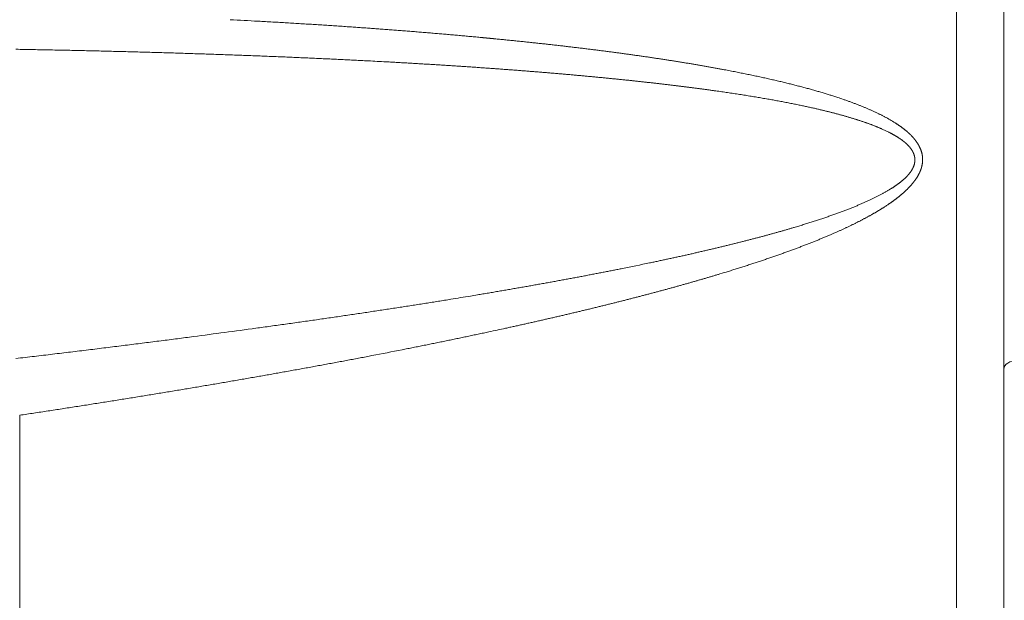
# Model space of a CAD drawing. Header units: millimetres. Extents: x 5437 to 18441, y -4466 to 3128.
# Tile 409 of 497: x 13735 to 13771, y 762 to 783. Entities that reach past the tile are written whole.
import ezdxf

# ---------------------------------------------------------------- set-up
doc = ezdxf.new("R2010")
doc.units = ezdxf.units.MM
doc.layers.add('1', color=7, linetype='Continuous', true_color=0xffffff)
doc.dimstyles.get("Standard").update_dxf_attribs({"dimtxt": 0.18, "dimasz": 0.18, "dimexe": 0.18, "dimexo": 0.0625, "dimgap": 0.09, "dimtad": 0, "dimtih": 1, "dimtoh": 1, "dimdec": 4, "dimzin": 0, "dimdsep": 46, "dimtxsty": 'Standard', "dimcen": 0.09, "dimadec": 0, "dimazin": 0, "dimtfac": 1, "dimtdec": 4, "dimtofl": 0, "dimtmove": 0, "dimatfit": 3, "dimfxl": 1, "dimtolj": 1, "dimtzin": 0, "dimarcsym": 0})

# ---------------------------------------------------------------- blocks, each defined once
blk = doc.blocks.new('*D2')
at = {"color": 0, "lineweight": -2, "transparency": 16777216}
for p, q in [((13342.585, 254.075), (13342.585, 1268.862)), ((13822.085, 1032.127), (13822.085, 1268.862))]:
    blk.add_line(p, q, dxfattribs=at)
at = {"color": 0, "lineweight": 0, "transparency": 16777216}
for p, q in [((13422.585, 1268.682), (13482.245, 1268.682)), ((13742.085, 1268.682), (13682.425, 1268.682))]:
    blk.add_line(p, q, dxfattribs=at)
at = {"color": 0, "lineweight": 20, "transparency": 16777216}
for points in [[(13422.585, 1282.015), (13422.585, 1255.349), (13342.585, 1268.682)], [(13742.085, 1282.015), (13742.085, 1255.349), (13822.085, 1268.682)]]:
    blk.add_solid(points, dxfattribs=at)
at = {"layer": 'Defpoints', "color": 0, "lineweight": 20, "transparency": 16777216}
for p in [(13822.085, 1268.682), (13822.085, 1032.064), (13342.585, 254.013)]:
    blk.add_point(p, dxfattribs=at)
at = {"color": 0, "lineweight": 20, "transparency": 16777216, "insert": (13582.335, 1268.682), "char_height": 80, "attachment_point": 5}
blk.add_mtext('\\A1;480', dxfattribs=at)
blk = doc.blocks.new('*D3')
at = {"color": 0, "lineweight": -2, "transparency": 16777216}
for p, q in [((13674.147, 1169.564), (14135.36, 1169.564)), ((13833.147, -580.436), (14135.36, -580.436))]:
    blk.add_line(p, q, dxfattribs=at)
at = {"color": 0, "lineweight": 0, "transparency": 16777216}
for p, q in [((14135.18, 1089.564), (14135.18, 421.321)), ((14135.18, -500.436), (14135.18, 167.808))]:
    blk.add_line(p, q, dxfattribs=at)
at = {"color": 0, "lineweight": 20, "transparency": 16777216}
for points in [[(14121.847, 1089.564), (14148.514, 1089.564), (14135.18, 1169.564)], [(14121.847, -500.436), (14148.514, -500.436), (14135.18, -580.436)]]:
    blk.add_solid(points, dxfattribs=at)
at = {"layer": 'Defpoints', "color": 0, "lineweight": 20, "transparency": 16777216}
for p in [(13674.085, 1169.564), (13833.085, -580.436), (14135.18, -580.436)]:
    blk.add_point(p, dxfattribs=at)
at = {"color": 0, "lineweight": 20, "transparency": 16777216, "insert": (14135.18, 294.564), "char_height": 80, "attachment_point": 5, "rotation": 270}
blk.add_mtext('\\A1;1750', dxfattribs=at)

msp = doc.modelspace()

# ---------------------------------------------------------------- linework, layer by layer
at = {"layer": '1', "color": 0, "lineweight": 20}
for p, q in [((13770.58476, 791.20049), (13770.58476, 756.13042)), ((13768.84581, 754.4061), (13768.84581, 790.06261)), ((13734.58476, 748.89109), (13734.58476, 768.95431))]:
    msp.add_line(p, q, dxfattribs=at)
msp.add_ellipse((13771.08476, 770.63695), major_axis=(-0.5, 0), ratio=0.64714684, start_param=4.72635161, end_param=6.28318531, dxfattribs=at)
for points, degree in [([(13742.28088, 783.41869), (13742.62823, 783.40076), (13742.94881, 783.38367), (13743.31304, 783.36352)], 3), ([(13751.47767, 782.76693), (13751.61067, 782.75439), (13751.72786, 782.74327), (13751.85426, 782.73106), (13751.99931, 782.71691)], 4), ([(13747.90057, 781.88288), (13747.68678, 781.89435), (13747.47299, 781.90564), (13747.2592, 781.91678)], 3), ([(13760.35406, 781.59049), (13760.42765, 781.57648), (13760.50124, 781.56249), (13760.57483, 781.5485)], 3), ([(13764.50524, 780.57408), (13764.57441, 780.55071), (13764.64358, 780.52735), (13764.71276, 780.50401)], 3), ([(13766.41878, 779.75992), (13766.48, 779.72286), (13766.54122, 779.68584), (13766.60244, 779.64884)], 3), ([(13767.04139, 779.32699), (13767.13312, 779.24763), (13767.21112, 779.17781), (13767.28297, 779.09368), (13767.35641, 778.9965)], 4), ([(13764.58184, 775.70486), (13764.48683, 775.66278), (13764.39181, 775.6207), (13764.2968, 775.57862)], 3), ([(13756.63005, 774.32116), (13756.96076, 774.3888), (13757.29146, 774.4565), (13757.62217, 774.52422)], 3), ([(13760.50214, 774.2146), (13760.40149, 774.18388), (13760.30084, 774.15316), (13760.20018, 774.12244)], 3), ([(13750.35233, 773.19595), (13750.5932, 773.23536), (13750.83407, 773.27482), (13751.07495, 773.31434)], 3), ([(13751.07495, 773.31434), (13751.15875, 773.32826), (13751.24255, 773.3422), (13751.32635, 773.35614)], 3), ([(13740.79934, 771.81187), (13741.56061, 771.91289), (13742.32188, 772.01461), (13743.08315, 772.11698)], 3), ([(13752.35844, 772.13511), (13752.15359, 772.09076), (13751.94875, 772.04638), (13751.7439, 772.00199)], 3), ([(13748.57312, 771.34939), (13748.20586, 771.27788), (13747.8386, 771.20633), (13747.47134, 771.13473)], 3)]:
    msp.add_open_spline(points, degree=degree, dxfattribs=at)
for points, knots in [([(13743.31304, 783.36352), (13743.40096, 783.35863), (13743.57628, 783.34888), (13743.83846, 783.33399), (13744.09908, 783.31895), (13744.35814, 783.30375), (13744.61564, 783.28838), (13744.87158, 783.27286), (13745.12596, 783.25717), (13745.37878, 783.24132), (13745.63004, 783.2253), (13745.87974, 783.20913), (13746.12788, 783.19278), (13746.37446, 783.1763), (13746.53831, 783.16512), (13746.61998, 783.15954)], [0, 0, 0, 0, 0.07968498, 0.15890928, 0.23767298, 0.3159762, 0.39381903, 0.47120156, 0.54812391, 0.62458617, 0.70058845, 0.77613087, 0.85121352, 0.92583653, 1, 1, 1, 1]), ([(13746.61998, 783.15954), (13746.69034, 783.1547), (13746.83069, 783.14504), (13747.04061, 783.13033), (13747.24936, 783.11551), (13747.45693, 783.10059), (13747.59491, 783.09049), (13747.66371, 783.08545)], [0, 0, 0, 0, 0.20218257, 0.40327361, 0.60327335, 0.80218207, 1, 1, 1, 1]), ([(13747.66371, 783.08545), (13747.73683, 783.08006), (13747.88279, 783.06929), (13748.10125, 783.05286), (13748.31885, 783.03629), (13748.53556, 783.01953), (13748.7514, 783.00261), (13748.96636, 782.98551), (13749.18045, 782.96825), (13749.39365, 782.95081), (13749.60598, 782.9332), (13749.81742, 782.91541), (13750.02799, 782.89746), (13750.23769, 782.87934), (13750.4465, 782.86104), (13750.65444, 782.84257), (13750.8615, 782.82394), (13751.06768, 782.80513), (13751.27298, 782.78616), (13751.40954, 782.77333), (13751.47767, 782.76693)], [0, 0, 0, 0, 0.05741822, 0.11461683, 0.1715959, 0.22835553, 0.28489581, 0.34121681, 0.39731865, 0.45320139, 0.50886514, 0.56430999, 0.61953604, 0.67454338, 0.7293321, 0.78390231, 0.83825411, 0.89238758, 0.94630285, 1, 1, 1, 1]), ([(13751.99931, 782.71691), (13752.06089, 782.71088), (13752.18372, 782.69886), (13752.36741, 782.6806), (13752.55006, 782.66224), (13752.73167, 782.64376), (13752.91224, 782.62515), (13753.09176, 782.60643), (13753.27025, 782.58758), (13753.44769, 782.56862), (13753.62409, 782.54954), (13753.79944, 782.53033), (13753.97376, 782.51101), (13754.14703, 782.49156), (13754.31926, 782.472), (13754.49044, 782.45232), (13754.66059, 782.43251), (13754.82969, 782.41259), (13754.99775, 782.39254), (13755.16477, 782.37238), (13755.33074, 782.35209), (13755.49568, 782.33169), (13755.65957, 782.31116), (13755.82242, 782.29052), (13755.98422, 782.26975), (13756.14499, 782.24887), (13756.30471, 782.22786), (13756.46339, 782.20673), (13756.62103, 782.18548), (13756.77762, 782.16412), (13756.93317, 782.14263), (13757.08769, 782.12102), (13757.24115, 782.09929), (13757.39358, 782.07744), (13757.54496, 782.05547), (13757.6953, 782.03337), (13757.8446, 782.01116), (13757.99286, 781.98883), (13758.14008, 781.96637), (13758.28625, 781.94379), (13758.43138, 781.9211), (13758.57547, 781.89828), (13758.71851, 781.87534), (13758.86051, 781.85228), (13759.00148, 781.8291), (13759.14139, 781.80579), (13759.28027, 781.78237), (13759.41811, 781.75882), (13759.5549, 781.73516), (13759.69065, 781.71137), (13759.82535, 781.68746), (13759.95902, 781.66343), (13760.09164, 781.63927), (13760.22323, 781.61501), (13760.31056, 781.59865), (13760.35406, 781.59049)], [0, 0, 0, 0, 0.02192758, 0.04373659, 0.06542707, 0.08699906, 0.10845261, 0.12978776, 0.15100455, 0.17210303, 0.19308324, 0.21394523, 0.23468905, 0.25531475, 0.27582237, 0.29621197, 0.31648359, 0.33663729, 0.35667313, 0.37659114, 0.3963914, 0.41607395, 0.43563886, 0.45508617, 0.47441595, 0.49362825, 0.51272315, 0.5317007, 0.55056096, 0.56930399, 0.58792988, 0.60643867, 0.62483044, 0.64310526, 0.66126321, 0.67930434, 0.69722874, 0.71503648, 0.73272763, 0.75030229, 0.76776051, 0.7851024, 0.80232803, 0.81943748, 0.83643084, 0.8533082, 0.87006965, 0.88671529, 0.9032452, 0.91965948, 0.93595824, 0.95214156, 0.96820956, 0.98416234, 1, 1, 1, 1]), ([(13747.2592, 781.91678), (13747.18019, 781.92084), (13747.02155, 781.92899), (13746.78266, 781.941), (13746.54192, 781.95292), (13746.29933, 781.96471), (13746.05489, 781.9764), (13745.80861, 781.98796), (13745.56048, 781.9994), (13745.3105, 782.01073), (13745.05867, 782.02193), (13744.80499, 782.03301), (13744.54947, 782.04396), (13744.2921, 782.05478), (13744.03289, 782.06548), (13743.77182, 782.07605), (13743.50891, 782.08649), (13743.24415, 782.09679), (13742.97754, 782.10696), (13742.70909, 782.117), (13742.43878, 782.1269), (13742.16663, 782.13666), (13741.89263, 782.14628), (13741.61679, 782.15576), (13741.3391, 782.1651), (13741.05955, 782.17429), (13740.77817, 782.18334), (13740.49493, 782.19224), (13740.20985, 782.201), (13739.92292, 782.2096), (13739.63414, 782.21805), (13739.34351, 782.22635), (13739.05104, 782.23449), (13738.75672, 782.24248), (13738.46055, 782.25031), (13738.16253, 782.25799), (13737.86266, 782.2655), (13737.56095, 782.27285), (13737.25739, 782.28004), (13736.95199, 782.28706), (13736.64473, 782.29392), (13736.33563, 782.30061), (13736.02468, 782.30713), (13735.71188, 782.31348), (13735.39724, 782.31966), (13735.08074, 782.32566), (13734.7624, 782.3315), (13734.54955, 782.33523), (13734.44282, 782.3371)], [0, 0, 0, 0, 0.0185336, 0.03720958, 0.05602796, 0.07498873, 0.09409191, 0.11333751, 0.13272552, 0.15225595, 0.17192882, 0.19174413, 0.21170188, 0.23180208, 0.25204474, 0.27242986, 0.29295745, 0.3136275, 0.33444004, 0.35539506, 0.37649256, 0.39773256, 0.41911505, 0.44064005, 0.46230755, 0.48411756, 0.50607008, 0.52816512, 0.55040268, 0.57278277, 0.59530539, 0.61797054, 0.64077822, 0.66372845, 0.68682122, 0.71005654, 0.7334344, 0.75695482, 0.78061779, 0.80442332, 0.82837142, 0.85246207, 0.8766953, 0.90107109, 0.92558945, 0.95025039, 0.97505391, 1, 1, 1, 1]), ([(13759.98991, 780.82285), (13759.94961, 780.82848), (13759.86865, 780.83978), (13759.74664, 780.85655), (13759.62355, 780.87327), (13759.49936, 780.88992), (13759.37409, 780.90651), (13759.24773, 780.92304), (13759.12027, 780.93951), (13758.99174, 780.95591), (13758.86211, 780.97225), (13758.73139, 780.98852), (13758.59959, 781.00473), (13758.4667, 781.02088), (13758.33271, 781.03695), (13758.19764, 781.05296), (13758.06149, 781.06891), (13757.92424, 781.08478), (13757.78591, 781.10059), (13757.64648, 781.11632), (13757.50597, 781.13199), (13757.36437, 781.14759), (13757.22168, 781.16312), (13757.07791, 781.17858), (13756.93304, 781.19396), (13756.78709, 781.20928), (13756.64005, 781.22452), (13756.49191, 781.23968), (13756.3427, 781.25478), (13756.19239, 781.2698), (13756.04099, 781.28475), (13755.88851, 781.29962), (13755.73494, 781.31441), (13755.58028, 781.32913), (13755.42453, 781.34378), (13755.26769, 781.35834), (13755.10976, 781.37283), (13754.95075, 781.38724), (13754.79064, 781.40158), (13754.62945, 781.41583), (13754.46717, 781.43), (13754.30381, 781.4441), (13754.13935, 781.45811), (13753.9738, 781.47204), (13753.80717, 781.48589), (13753.63945, 781.49966), (13753.47064, 781.51334), (13753.30074, 781.52694), (13753.12975, 781.54046), (13752.95768, 781.5539), (13752.78451, 781.56724), (13752.61026, 781.58051), (13752.43492, 781.59369), (13752.25849, 781.60678), (13752.08097, 781.61978), (13751.90237, 781.6327), (13751.72267, 781.64553), (13751.54189, 781.65827), (13751.36002, 781.67093), (13751.17706, 781.68349), (13750.99301, 781.69596), (13750.80787, 781.70835), (13750.62165, 781.72064), (13750.43434, 781.73284), (13750.24593, 781.74495), (13750.05644, 781.75697), (13749.86587, 781.76889), (13749.6742, 781.78073), (13749.48144, 781.79246), (13749.2876, 781.80411), (13749.09267, 781.81566), (13748.89665, 781.82711), (13748.69954, 781.83847), (13748.50134, 781.84973), (13748.30205, 781.86089), (13748.10168, 781.87197), (13747.96773, 781.87924), (13747.90057, 781.88288)], [0, 0, 0, 0, 0.01010476, 0.02029629, 0.03057463, 0.0409398, 0.05139183, 0.06193075, 0.07255658, 0.08326935, 0.09406908, 0.1049558, 0.11592953, 0.12699029, 0.13813811, 0.14937301, 0.16069501, 0.17210413, 0.1836004, 0.19518382, 0.20685442, 0.21861223, 0.23045725, 0.24238951, 0.25440903, 0.26651582, 0.27870989, 0.29099128, 0.30335998, 0.31581603, 0.32835943, 0.3409902, 0.35370835, 0.3665139, 0.37940687, 0.39238726, 0.4054551, 0.41861039, 0.43185315, 0.44518339, 0.45860112, 0.47210636, 0.48569912, 0.49937941, 0.51314725, 0.52700263, 0.54094558, 0.55497611, 0.56909422, 0.58329994, 0.59759326, 0.61197419, 0.62644276, 0.64099897, 0.65564282, 0.67037433, 0.6851935, 0.70010036, 0.71509489, 0.73017712, 0.74534706, 0.7606047, 0.77595006, 0.79138316, 0.80690398, 0.82251255, 0.83820887, 0.85399295, 0.86986479, 0.88582441, 0.90187181, 0.918007, 0.93422998, 0.95054077, 0.96693936, 0.98342577, 1, 1, 1, 1]), ([(13760.57483, 781.5485), (13760.60875, 781.54195), (13760.67636, 781.52891), (13760.77738, 781.50916), (13760.87768, 781.48935), (13760.97726, 781.46948), (13761.07611, 781.44954), (13761.17423, 781.42953), (13761.27163, 781.40946), (13761.36831, 781.38932), (13761.46426, 781.36912), (13761.55948, 781.34884), (13761.65399, 781.3285), (13761.74776, 781.3081), (13761.84082, 781.28763), (13761.93314, 781.26709), (13762.02475, 781.24648), (13762.11563, 781.22581), (13762.20578, 781.20507), (13762.29521, 781.18426), (13762.38391, 781.16339), (13762.47189, 781.14244), (13762.55915, 781.12144), (13762.64568, 781.10036), (13762.73149, 781.07922), (13762.81657, 781.058), (13762.90093, 781.03673), (13762.98456, 781.01538), (13763.06747, 780.99397), (13763.14965, 780.97248), (13763.23111, 780.95094), (13763.31185, 780.92932), (13763.39186, 780.90763), (13763.47115, 780.88588), (13763.54971, 780.86406), (13763.62754, 780.84217), (13763.70465, 780.82022), (13763.78104, 780.79819), (13763.85671, 780.7761), (13763.93164, 780.75394), (13764.00586, 780.73171), (13764.07935, 780.70941), (13764.15211, 780.68705), (13764.22415, 780.66461), (13764.29547, 780.64211), (13764.36606, 780.61954), (13764.43593, 780.59691), (13764.4822, 780.58167), (13764.50524, 780.57408)], [0, 0, 0, 0, 0.02540423, 0.05064323, 0.07571714, 0.10062608, 0.12537018, 0.14994958, 0.1743644, 0.19861478, 0.22270087, 0.24662281, 0.27038075, 0.29397482, 0.3174052, 0.34067203, 0.36377547, 0.38671569, 0.40949285, 0.43210711, 0.45455867, 0.47684768, 0.49897434, 0.52093882, 0.54274132, 0.56438203, 0.58586115, 0.60717888, 0.62833543, 0.64933101, 0.67016583, 0.69084013, 0.71135412, 0.73170804, 0.75190212, 0.77193662, 0.79181178, 0.81152785, 0.8310851, 0.8504838, 0.86972422, 0.88880665, 0.90773137, 0.92649867, 0.94510888, 0.96356228, 0.98185921, 1, 1, 1, 1]), ([(13760.53444, 780.7443), (13760.49865, 780.7496), (13760.42682, 780.76023), (13760.31867, 780.776), (13760.20976, 780.79171), (13760.10011, 780.80736), (13760.02674, 780.81767), (13759.98994, 780.82285)], [0, 0, 0, 0, 0.19740273, 0.39610355, 0.59610301, 0.79740165, 1, 1, 1, 1]), ([(13763.09899, 780.29733), (13763.07001, 780.3033), (13763.01176, 780.31531), (13762.92386, 780.33311), (13762.83503, 780.35087), (13762.74527, 780.36858), (13762.65457, 780.38624), (13762.56294, 780.40384), (13762.47037, 780.4214), (13762.37687, 780.4389), (13762.28244, 780.45634), (13762.18707, 780.47374), (13762.09077, 780.49107), (13761.99353, 780.50836), (13761.89536, 780.52558), (13761.79626, 780.54276), (13761.69622, 780.55987), (13761.59525, 780.57694), (13761.49334, 780.59394), (13761.3905, 780.61089), (13761.28673, 780.62778), (13761.18202, 780.64461), (13761.07638, 780.66139), (13760.9698, 780.6781), (13760.86229, 780.69476), (13760.75385, 780.71136), (13760.64447, 780.72791), (13760.57122, 780.73882), (13760.53444, 780.7443)], [0, 0, 0, 0, 0.03421344, 0.06876497, 0.10365487, 0.13888337, 0.17445071, 0.21035713, 0.24660285, 0.28318809, 0.32011308, 0.35737801, 0.39498309, 0.43292852, 0.47121449, 0.50984119, 0.54880879, 0.58811748, 0.62776743, 0.66775881, 0.70809177, 0.74876649, 0.78978311, 0.83114179, 0.87284268, 0.91488591, 0.95727164, 1, 1, 1, 1]), ([(13764.71276, 780.50401), (13764.73241, 780.49721), (13764.77157, 780.48365), (13764.82992, 780.46314), (13764.88768, 780.44259), (13764.94483, 780.42199), (13765.00138, 780.40134), (13765.05733, 780.38065), (13765.11269, 780.35991), (13765.16744, 780.33913), (13765.22159, 780.31829), (13765.27514, 780.29742), (13765.32809, 780.27649), (13765.38044, 780.25552), (13765.43218, 780.2345), (13765.48333, 780.21343), (13765.53388, 780.19231), (13765.58383, 780.17115), (13765.63317, 780.14994), (13765.68192, 780.12869), (13765.73006, 780.10738), (13765.7776, 780.08603), (13765.82455, 780.06463), (13765.87089, 780.04319), (13765.91663, 780.02169), (13765.96177, 780.00015), (13766.00631, 779.97856), (13766.05026, 779.95693), (13766.09359, 779.93524), (13766.13633, 779.91351), (13766.17847, 779.89173), (13766.22001, 779.8699), (13766.26095, 779.84802), (13766.30128, 779.8261), (13766.34102, 779.80412), (13766.38017, 779.78212), (13766.40595, 779.76729), (13766.41878, 779.75992)], [0, 0, 0, 0, 0.03309903, 0.06592375, 0.09847474, 0.13075258, 0.16275789, 0.1944913, 0.22595344, 0.25714497, 0.28806657, 0.31871893, 0.34910276, 0.3792188, 0.40906779, 0.4386505, 0.46796773, 0.49702029, 0.52580902, 0.55433476, 0.58259842, 0.61060089, 0.63834311, 0.66582604, 0.69305067, 0.72001801, 0.74672911, 0.77318505, 0.79938692, 0.82533588, 0.85103309, 0.87647977, 0.90167716, 0.92662653, 0.95132922, 0.97578657, 1, 1, 1, 1]), ([(13763.68786, 780.16948), (13763.66412, 780.17487), (13763.61643, 780.18572), (13763.54451, 780.20181), (13763.47191, 780.21787), (13763.39864, 780.23387), (13763.32469, 780.24983), (13763.25007, 780.26574), (13763.17478, 780.2816), (13763.12432, 780.29208), (13763.09899, 780.29733)], [0, 0, 0, 0, 0.12135933, 0.24375706, 0.36719411, 0.49167139, 0.61718977, 0.74375011, 0.87135325, 1, 1, 1, 1]), ([(13766.10942, 779.42936), (13766.09775, 779.43445), (13766.07429, 779.44468), (13766.03877, 779.45987), (13766.00275, 779.47504), (13765.96623, 779.49019), (13765.92922, 779.5053), (13765.8917, 779.52039), (13765.85369, 779.53546), (13765.81518, 779.55049), (13765.77617, 779.5655), (13765.73667, 779.58048), (13765.69666, 779.59544), (13765.65616, 779.61036), (13765.61516, 779.62526), (13765.57366, 779.64013), (13765.53166, 779.65497), (13765.48916, 779.66978), (13765.44616, 779.68457), (13765.40267, 779.69932), (13765.35868, 779.71405), (13765.31419, 779.72875), (13765.2692, 779.74342), (13765.22371, 779.75806), (13765.17773, 779.77267), (13765.13124, 779.78726), (13765.08426, 779.80181), (13765.03678, 779.81633), (13764.9888, 779.83083), (13764.94032, 779.84529), (13764.89135, 779.85973), (13764.84187, 779.87413), (13764.7919, 779.88851), (13764.74143, 779.90285), (13764.69046, 779.91717), (13764.639, 779.93145), (13764.58703, 779.94571), (13764.53457, 779.95993), (13764.4816, 779.97412), (13764.42814, 779.98828), (13764.37418, 780.00241), (13764.31973, 780.01651), (13764.26477, 780.03058), (13764.20932, 780.04462), (13764.15336, 780.05862), (13764.09691, 780.0726), (13764.03996, 780.08654), (13763.98251, 780.10045), (13763.92457, 780.11433), (13763.86612, 780.12817), (13763.80718, 780.14198), (13763.74774, 780.15577), (13763.70793, 780.16488), (13763.68794, 780.16946)], [0, 0, 0, 0, 0.01529732, 0.03076084, 0.04639109, 0.06218857, 0.07815379, 0.09428721, 0.1105893, 0.12706052, 0.1437013, 0.16051206, 0.17749321, 0.19464515, 0.21196826, 0.22946293, 0.2471295, 0.26496834, 0.2829798, 0.30116419, 0.31952185, 0.3380531, 0.35675823, 0.37563754, 0.39469133, 0.41391988, 0.43332345, 0.45290232, 0.47265675, 0.49258698, 0.51269327, 0.53297585, 0.55343496, 0.57407083, 0.59488367, 0.6158737, 0.63704113, 0.65838617, 0.67990902, 0.70160987, 0.72348892, 0.74554635, 0.76778233, 0.79019706, 0.81279069, 0.8355634, 0.85851536, 0.88164673, 0.90495765, 0.92844829, 0.9521188, 0.97596932, 1, 1, 1, 1]), ([(13766.62353, 779.16939), (13766.61662, 779.17347), (13766.60255, 779.18177), (13766.5809, 779.19421), (13766.55838, 779.20693), (13766.53499, 779.21991), (13766.51072, 779.23316), (13766.48558, 779.24666), (13766.45956, 779.26043), (13766.43267, 779.27445), (13766.40491, 779.28873), (13766.36759, 779.30767), (13766.32136, 779.3307), (13766.2668, 779.3572), (13766.21339, 779.38244), (13766.16116, 779.40647), (13766.12654, 779.42179), (13766.10948, 779.42934)], [0, 0, 0, 0, 0.04216934, 0.08583599, 0.13100297, 0.17767302, 0.22584859, 0.27553192, 0.32672505, 0.37942984, 0.43364798, 0.48938102, 0.59728857, 0.70229213, 0.80440332, 0.90363472, 1, 1, 1, 1]), ([(13766.60244, 779.64884), (13766.6122, 779.64262), (13766.63164, 779.63024), (13766.66045, 779.61151), (13766.68885, 779.59275), (13766.71681, 779.57397), (13766.74435, 779.55516), (13766.77146, 779.53631), (13766.79814, 779.51744), (13766.82439, 779.49854), (13766.85021, 779.47961), (13766.87561, 779.46064), (13766.90057, 779.44165), (13766.92511, 779.42263), (13766.94922, 779.40358), (13766.9729, 779.3845), (13766.99614, 779.36539), (13767.01898, 779.34626), (13767.03394, 779.3334), (13767.04139, 779.32699)], [0, 0, 0, 0, 0.06313149, 0.1257054, 0.1877252, 0.24919445, 0.31011679, 0.37049598, 0.43033587, 0.48964041, 0.54841368, 0.60665984, 0.6643832, 0.72158816, 0.77827926, 0.83446114, 0.89013859, 0.94531653, 1, 1, 1, 1]), ([(13767.31998, 778.18513), (13767.32067, 778.18917), (13767.32206, 778.19723), (13767.32384, 778.20933), (13767.32539, 778.22142), (13767.3267, 778.23349), (13767.32776, 778.24556), (13767.32858, 778.25761), (13767.32915, 778.26965), (13767.32948, 778.28168), (13767.32957, 778.2937), (13767.32941, 778.3057), (13767.32901, 778.3177), (13767.32837, 778.32968), (13767.32748, 778.34165), (13767.32635, 778.3536), (13767.32498, 778.36555), (13767.32336, 778.37748), (13767.3215, 778.3894), (13767.31939, 778.40131), (13767.31704, 778.41321), (13767.31445, 778.42509), (13767.31161, 778.43697), (13767.30853, 778.44883), (13767.30521, 778.46067), (13767.30164, 778.47251), (13767.29783, 778.48433), (13767.29378, 778.49614), (13767.28948, 778.50794), (13767.28494, 778.51972), (13767.28015, 778.53149), (13767.27513, 778.54325), (13767.26985, 778.555), (13767.26434, 778.56673), (13767.25858, 778.57845), (13767.25258, 778.59016), (13767.24633, 778.60186), (13767.23984, 778.61354), (13767.23311, 778.62521), (13767.22613, 778.63687), (13767.21891, 778.64851), (13767.21144, 778.66014), (13767.20374, 778.67176), (13767.19578, 778.68336), (13767.18759, 778.69495), (13767.17915, 778.70653), (13767.17047, 778.7181), (13767.16154, 778.72965), (13767.15237, 778.74119), (13767.14296, 778.75271), (13767.13331, 778.76422), (13767.12341, 778.77572), (13767.11326, 778.78721), (13767.10288, 778.79868), (13767.09225, 778.81014), (13767.08137, 778.82158), (13767.07026, 778.83301), (13767.05889, 778.84443), (13767.04729, 778.85583), (13767.03544, 778.86722), (13767.02335, 778.8786), (13767.01102, 778.88996), (13766.99844, 778.90131), (13766.98562, 778.91264), (13766.97255, 778.92396), (13766.95924, 778.93527), (13766.94569, 778.94656), (13766.93189, 778.95784), (13766.91785, 778.96911), (13766.90357, 778.98036), (13766.88904, 778.99159), (13766.87427, 779.00282), (13766.85926, 779.01403), (13766.844, 779.02522), (13766.8285, 779.0364), (13766.81276, 779.04757), (13766.79677, 779.05872), (13766.78054, 779.06986), (13766.76406, 779.08098), (13766.74734, 779.09209), (13766.73038, 779.10318), (13766.71318, 779.11426), (13766.69573, 779.12533), (13766.67804, 779.13638), (13766.6601, 779.14741), (13766.64192, 779.15844), (13766.62968, 779.16573), (13766.62353, 779.16939)], [0, 0, 0, 0, 0.00973998, 0.01945681, 0.02915336, 0.03883256, 0.04849734, 0.05815063, 0.0677954, 0.07743459, 0.08707118, 0.09670814, 0.10634842, 0.115995, 0.12565084, 0.13531888, 0.14500206, 0.15470331, 0.16442554, 0.17417164, 0.18394447, 0.19374689, 0.20358171, 0.21345172, 0.22335969, 0.23330834, 0.24330039, 0.25333847, 0.26342523, 0.27356326, 0.28375509, 0.29400324, 0.30431018, 0.31467833, 0.32511007, 0.33560775, 0.34617367, 0.35681006, 0.36751915, 0.37830309, 0.38916399, 0.40010395, 0.41112497, 0.42222906, 0.43341814, 0.44469411, 0.45605883, 0.46751411, 0.47906171, 0.49070335, 0.50244073, 0.51427548, 0.52620921, 0.53824347, 0.5503798, 0.56261968, 0.57496456, 0.58741585, 0.59997492, 0.61264312, 0.62542175, 0.63831209, 0.65131538, 0.66443282, 0.67766559, 0.69101484, 0.70448168, 0.71806721, 0.73177247, 0.74559851, 0.75954633, 0.77361691, 0.78781119, 0.80213012, 0.81657459, 0.83114549, 0.84584367, 0.86066997, 0.87562521, 0.89071018, 0.90592566, 0.92127239, 0.93675111, 0.95236255, 0.96810739, 0.98398632, 1, 1, 1, 1]), ([(13767.35641, 778.9965), (13767.36063, 778.99089), (13767.36902, 778.97969), (13767.38129, 778.96279), (13767.39325, 778.94587), (13767.40489, 778.92893), (13767.41621, 778.91198), (13767.42722, 778.89501), (13767.43791, 778.87801), (13767.44828, 778.861), (13767.45834, 778.84397), (13767.46807, 778.82692), (13767.47749, 778.80985), (13767.4866, 778.79277), (13767.49539, 778.77566), (13767.50386, 778.75854), (13767.51201, 778.74139), (13767.51984, 778.72423), (13767.52736, 778.70705), (13767.53456, 778.68985), (13767.54145, 778.67263), (13767.54801, 778.65539), (13767.55426, 778.63813), (13767.5602, 778.62085), (13767.56581, 778.60356), (13767.57111, 778.58624), (13767.57611, 778.56891), (13767.57918, 778.55731), (13767.58071, 778.55152)], [0, 0, 0, 0, 0.04146251, 0.0826359, 0.12352565, 0.16413733, 0.20447662, 0.24454935, 0.28436144, 0.32391893, 0.36322798, 0.40229487, 0.44112599, 0.47972786, 0.5181071, 0.55627046, 0.59422481, 0.63197711, 0.66953446, 0.70690405, 0.74409318, 0.78110927, 0.81795985, 0.85465252, 0.89119502, 0.92759514, 0.9638608, 1, 1, 1, 1]), ([(13767.58071, 778.55152), (13767.58203, 778.54633), (13767.58467, 778.53597), (13767.58831, 778.52038), (13767.59172, 778.50477), (13767.59486, 778.48915), (13767.59776, 778.47351), (13767.60039, 778.45786), (13767.60278, 778.44219), (13767.6049, 778.4265), (13767.60678, 778.4108), (13767.60839, 778.39509), (13767.60976, 778.37936), (13767.61086, 778.36361), (13767.61172, 778.34785), (13767.61231, 778.33207), (13767.61266, 778.31627), (13767.61274, 778.30046), (13767.61258, 778.28464), (13767.61215, 778.2688), (13767.61148, 778.25294), (13767.61055, 778.23707), (13767.60936, 778.22118), (13767.60792, 778.20527), (13767.60622, 778.18935), (13767.60427, 778.17341), (13767.60206, 778.15746), (13767.5996, 778.14149), (13767.59688, 778.12551), (13767.59392, 778.10951), (13767.59174, 778.09885), (13767.59065, 778.09351)], [0, 0, 0, 0, 0.03500155, 0.06990635, 0.10472082, 0.13945142, 0.17410469, 0.20868718, 0.24320549, 0.27766626, 0.31207617, 0.34644192, 0.38077023, 0.41506786, 0.44934158, 0.48359816, 0.51784441, 0.55208711, 0.58633308, 0.6205891, 0.65486198, 0.6891585, 0.72348542, 0.7578495, 0.79225746, 0.82671602, 0.86123183, 0.89581156, 0.93046179, 0.9651891, 1, 1, 1, 1]), ([(13767.59065, 778.09351), (13767.58957, 778.08847), (13767.58742, 778.07837), (13767.5839, 778.06325), (13767.58018, 778.04811), (13767.57623, 778.03296), (13767.57206, 778.0178), (13767.56766, 778.00263), (13767.56303, 777.98745), (13767.55818, 777.97226), (13767.55311, 777.95706), (13767.54781, 777.94185), (13767.54228, 777.92663), (13767.53653, 777.9114), (13767.53056, 777.89616), (13767.52436, 777.88091), (13767.51793, 777.86565), (13767.51129, 777.85038), (13767.50441, 777.8351), (13767.49731, 777.81981), (13767.48999, 777.8045), (13767.48244, 777.78919), (13767.47467, 777.77387), (13767.46667, 777.75854), (13767.45844, 777.74319), (13767.45, 777.72784), (13767.44132, 777.71247), (13767.43242, 777.6971), (13767.4233, 777.68171), (13767.41395, 777.66632), (13767.40438, 777.65091), (13767.39458, 777.63549), (13767.38456, 777.62007), (13767.37431, 777.60463), (13767.36384, 777.58918), (13767.35314, 777.57372), (13767.34222, 777.55825), (13767.33107, 777.54277), (13767.3197, 777.52728), (13767.3081, 777.51178), (13767.29628, 777.49627), (13767.28424, 777.48074), (13767.27196, 777.46521), (13767.25947, 777.44966), (13767.24675, 777.43411), (13767.2338, 777.41854), (13767.22063, 777.40297), (13767.20723, 777.38738), (13767.19361, 777.37178), (13767.17977, 777.35617), (13767.1657, 777.34055), (13767.1514, 777.32492), (13767.13688, 777.30928), (13767.12214, 777.29363), (13767.10717, 777.27797), (13767.09197, 777.26229), (13767.07655, 777.24661), (13767.06091, 777.23091), (13767.04504, 777.2152), (13767.02894, 777.19948), (13767.01262, 777.18376), (13766.99608, 777.16802), (13766.97931, 777.15227), (13766.96231, 777.1365), (13766.9451, 777.12073), (13766.92765, 777.10495), (13766.90998, 777.08915), (13766.89209, 777.07334), (13766.87397, 777.05753), (13766.85563, 777.0417), (13766.83706, 777.02586), (13766.81827, 777.01001), (13766.79925, 776.99415), (13766.78001, 776.97827), (13766.76054, 776.96239), (13766.74085, 776.94649), (13766.72093, 776.93059), (13766.70079, 776.91467), (13766.68042, 776.89874), (13766.65983, 776.8828), (13766.63901, 776.86684), (13766.61797, 776.85088), (13766.5967, 776.83491), (13766.57521, 776.81892), (13766.55349, 776.80292), (13766.53155, 776.78691), (13766.51681, 776.77628), (13766.50942, 776.77094)], [0, 0, 0, 0, 0.00944674, 0.01891535, 0.02840735, 0.03792424, 0.04746754, 0.05703873, 0.06663929, 0.07627067, 0.08593434, 0.09563171, 0.10536421, 0.11513324, 0.12494019, 0.13478643, 0.14467332, 0.15460219, 0.16457438, 0.17459117, 0.18465386, 0.19476372, 0.204922, 0.21512993, 0.22538874, 0.23569961, 0.24606374, 0.25648227, 0.26695636, 0.27748713, 0.28807569, 0.29872313, 0.30943052, 0.32019891, 0.33102935, 0.34192284, 0.35288039, 0.36390298, 0.37499159, 0.38614715, 0.3973706, 0.40866285, 0.42002481, 0.43145735, 0.44296134, 0.45453763, 0.46618706, 0.47791044, 0.48970857, 0.50158225, 0.51353224, 0.52555931, 0.5376642, 0.54984763, 0.56211032, 0.57445298, 0.58687629, 0.59938092, 0.61196754, 0.6246368, 0.63738933, 0.65022576, 0.6631467, 0.67615274, 0.68924448, 0.70242249, 0.71568734, 0.72903958, 0.74247976, 0.7560084, 0.76962604, 0.78333317, 0.79713031, 0.81101795, 0.82499657, 0.83906664, 0.85322863, 0.867483, 0.88183018, 0.89627062, 0.91080475, 0.92543299, 0.94015575, 0.95497344, 0.96988645, 0.98489518, 1, 1, 1, 1]), ([(13766.69856, 777.4001), (13766.70547, 777.40517), (13766.71923, 777.41525), (13766.7396, 777.43047), (13766.75963, 777.44566), (13766.77931, 777.46084), (13766.79864, 777.47601), (13766.81763, 777.49116), (13766.83627, 777.50629), (13766.85457, 777.52141), (13766.87252, 777.53652), (13766.89013, 777.55161), (13766.90739, 777.56668), (13766.9243, 777.58174), (13766.94087, 777.59678), (13766.95709, 777.61181), (13766.97297, 777.62682), (13766.9885, 777.64182), (13767.00369, 777.6568), (13767.01853, 777.67176), (13767.03302, 777.68671), (13767.04717, 777.70164), (13767.06097, 777.71656), (13767.07443, 777.73146), (13767.08754, 777.74634), (13767.1003, 777.76121), (13767.11272, 777.77606), (13767.12479, 777.79089), (13767.13652, 777.80571), (13767.1479, 777.82051), (13767.15893, 777.8353), (13767.16962, 777.85007), (13767.17997, 777.86482), (13767.18996, 777.87955), (13767.19962, 777.89427), (13767.20892, 777.90897), (13767.21788, 777.92366), (13767.2265, 777.93832), (13767.23476, 777.95297), (13767.24269, 777.9676), (13767.25026, 777.98222), (13767.25749, 777.99682), (13767.26438, 778.0114), (13767.27092, 778.02596), (13767.27711, 778.04051), (13767.28296, 778.05504), (13767.28846, 778.06955), (13767.29361, 778.08404), (13767.29842, 778.09852), (13767.30288, 778.11298), (13767.307, 778.12742), (13767.31077, 778.14184), (13767.31419, 778.15625), (13767.31729, 778.17063), (13767.31907, 778.18023), (13767.31996, 778.18502)], [0, 0, 0, 0, 0.02416702, 0.04808744, 0.07176288, 0.095195, 0.11838555, 0.14133629, 0.16404908, 0.18652581, 0.20876843, 0.23077897, 0.25255952, 0.27411221, 0.29543928, 0.31654301, 0.33742578, 0.35809002, 0.37853824, 0.39877306, 0.41879716, 0.4386133, 0.45822434, 0.47763323, 0.49684301, 0.51585681, 0.53467788, 0.55330953, 0.57175522, 0.59001849, 0.60810297, 0.62601244, 0.64375076, 0.66132192, 0.67873001, 0.69597925, 0.71307396, 0.73001861, 0.74681775, 0.76347608, 0.77999841, 0.79638966, 0.81265489, 0.82879926, 0.84482805, 0.86074665, 0.8765606, 0.89227549, 0.90789706, 0.92343115, 0.93888368, 0.95426067, 0.96956824, 0.9848126, 1, 1, 1, 1]), ([(13763.80437, 776.10122), (13763.83005, 776.10972), (13763.88114, 776.12662), (13763.95728, 776.15212), (13764.03257, 776.17758), (13764.10701, 776.20302), (13764.18059, 776.22842), (13764.25332, 776.25379), (13764.32519, 776.27913), (13764.39621, 776.30443), (13764.46637, 776.32971), (13764.53567, 776.35495), (13764.60413, 776.38016), (13764.67172, 776.40534), (13764.73846, 776.43049), (13764.80435, 776.4556), (13764.86938, 776.48068), (13764.93356, 776.50572), (13764.99688, 776.53073), (13765.05935, 776.55571), (13765.12096, 776.58065), (13765.18171, 776.60555), (13765.24162, 776.63043), (13765.30066, 776.65526), (13765.35885, 776.68006), (13765.41619, 776.70483), (13765.47267, 776.72955), (13765.5283, 776.75425), (13765.58307, 776.7789), (13765.63698, 776.80352), (13765.69005, 776.8281), (13765.74225, 776.85265), (13765.7936, 776.87715), (13765.8441, 776.90162), (13765.89374, 776.92605), (13765.94253, 776.95044), (13765.99046, 776.9748), (13766.03753, 776.99911), (13766.08375, 777.02339), (13766.12912, 777.04762), (13766.17363, 777.07182), (13766.21729, 777.09597), (13766.26009, 777.12009), (13766.30203, 777.14417), (13766.34313, 777.1682), (13766.38336, 777.1922), (13766.42276, 777.21614), (13766.4486, 777.23225), (13766.46142, 777.24025)], [0, 0, 0, 0, 0.02784549, 0.05541293, 0.08270262, 0.10971488, 0.13645002, 0.16290837, 0.18909029, 0.21499612, 0.24062622, 0.26598098, 0.29106078, 0.31586602, 0.34039712, 0.36465451, 0.38863863, 0.41234994, 0.43578893, 0.45895607, 0.48185188, 0.50447689, 0.52683165, 0.54891672, 0.57073269, 0.59228017, 0.61355981, 0.63457224, 0.65531817, 0.67579829, 0.69601335, 0.71596412, 0.73565139, 0.75507599, 0.7742388, 0.7931407, 0.81178265, 0.83016562, 0.84829063, 0.86615874, 0.88377108, 0.90112879, 0.9182331, 0.93508527, 0.95168662, 0.96803855, 0.9841425, 1, 1, 1, 1]), ([(13766.46146, 777.24027), (13766.47088, 777.24621), (13766.48962, 777.25801), (13766.51737, 777.27584), (13766.54465, 777.29363), (13766.57146, 777.31141), (13766.5978, 777.32916), (13766.62366, 777.34689), (13766.64905, 777.3646), (13766.67397, 777.38227), (13766.69034, 777.39414), (13766.69847, 777.40004)], [0, 0, 0, 0, 0.11642231, 0.23149946, 0.34523851, 0.45764674, 0.56873172, 0.67850127, 0.7869635, 0.89412684, 1, 1, 1, 1]), ([(13766.22232, 776.57549), (13766.21118, 776.56832), (13766.18881, 776.5539), (13766.15497, 776.5324), (13766.12075, 776.51087), (13766.08614, 776.48933), (13766.05115, 776.46778), (13766.01576, 776.44622), (13765.97999, 776.42464), (13765.94383, 776.40305), (13765.90728, 776.38144), (13765.87034, 776.35982), (13765.83301, 776.33819), (13765.7953, 776.31654), (13765.7572, 776.29488), (13765.71871, 776.27321), (13765.67983, 776.25152), (13765.64056, 776.22982), (13765.60091, 776.20811), (13765.56087, 776.18638), (13765.52044, 776.16463), (13765.47962, 776.14288), (13765.43841, 776.12111), (13765.39682, 776.09932), (13765.35483, 776.07753), (13765.31246, 776.05571), (13765.2697, 776.03389), (13765.22656, 776.01205), (13765.18302, 775.99019), (13765.1391, 775.96832), (13765.09479, 775.94644), (13765.05009, 775.92455), (13765.005, 775.90263), (13764.95953, 775.88071), (13764.91366, 775.85877), (13764.86741, 775.83681), (13764.82077, 775.81485), (13764.77374, 775.79286), (13764.72633, 775.77087), (13764.67852, 775.74886), (13764.63033, 775.72682), (13764.59804, 775.71219), (13764.58184, 775.70486)], [0, 0, 0, 0, 0.02155605, 0.04328173, 0.06517774, 0.08724471, 0.10948329, 0.1318941, 0.15447775, 0.17723484, 0.20016595, 0.22327165, 0.24655251, 0.27000905, 0.29364182, 0.31745133, 0.3414381, 0.36560262, 0.38994538, 0.41446685, 0.43916751, 0.4640478, 0.48910817, 0.51434906, 0.5397709, 0.56537409, 0.59115907, 0.61712621, 0.64327592, 0.66960858, 0.69612456, 0.72282424, 0.74970797, 0.77677611, 0.804029, 0.83146699, 0.8590904, 0.88689956, 0.91489479, 0.9430764, 0.97144471, 1, 1, 1, 1]), ([(13766.50942, 776.77094), (13766.50274, 776.76616), (13766.48888, 776.75623), (13766.46722, 776.74095), (13766.44399, 776.72471), (13766.41916, 776.70752), (13766.39275, 776.68938), (13766.35713, 776.66508), (13766.31444, 776.63624), (13766.26683, 776.60447), (13766.23657, 776.58477), (13766.22232, 776.57549)], [0, 0, 0, 0, 0.07117711, 0.14762723, 0.22935312, 0.3163571, 0.4086411, 0.5062068, 0.68884289, 0.85343713, 1, 1, 1, 1]), ([(13757.62219, 774.52422), (13757.67485, 774.53527), (13757.77974, 774.55727), (13757.93638, 774.59043), (13758.0917, 774.62355), (13758.24571, 774.65664), (13758.39839, 774.6897), (13758.54976, 774.72272), (13758.69981, 774.75571), (13758.84855, 774.78867), (13758.99596, 774.82159), (13759.14206, 774.85448), (13759.28684, 774.88733), (13759.4303, 774.92014), (13759.57244, 774.95292), (13759.71326, 774.98566), (13759.85277, 775.01836), (13759.99095, 775.05102), (13760.12782, 775.08364), (13760.26337, 775.11623), (13760.39761, 775.14877), (13760.53052, 775.18127), (13760.66212, 775.21373), (13760.7924, 775.24615), (13760.92136, 775.27852), (13761.049, 775.31086), (13761.17532, 775.34314), (13761.30033, 775.37539), (13761.42401, 775.40759), (13761.54638, 775.43974), (13761.66743, 775.47185), (13761.78717, 775.50391), (13761.90558, 775.53592), (13762.02268, 775.56789), (13762.13846, 775.59981), (13762.25292, 775.63168), (13762.36606, 775.6635), (13762.47788, 775.69527), (13762.58839, 775.727), (13762.69757, 775.75867), (13762.80545, 775.79027), (13762.87687, 775.81148), (13762.91238, 775.82203)], [0, 0, 0, 0, 0.02961005, 0.05898256, 0.08811761, 0.11701527, 0.1456756, 0.17409868, 0.20228458, 0.23023338, 0.25794516, 0.28542001, 0.31265799, 0.33965921, 0.36642375, 0.39295169, 0.41924313, 0.44529816, 0.47111689, 0.49669941, 0.52204583, 0.54715625, 0.57203078, 0.59666953, 0.62107263, 0.64524018, 0.66917231, 0.69286915, 0.71633083, 0.73955748, 0.76254924, 0.78530625, 0.80782866, 0.83011662, 0.85217028, 0.87398982, 0.89557539, 0.91692716, 0.93804533, 0.95893006, 0.97958155, 1, 1, 1, 1]), ([(13762.91238, 775.82203), (13762.9408, 775.83052), (13762.99739, 775.84741), (13763.0818, 775.87291), (13763.16538, 775.89836), (13763.24812, 775.92379), (13763.33004, 775.94919), (13763.41113, 775.97457), (13763.49138, 775.99993), (13763.5708, 776.02526), (13763.64938, 776.05056), (13763.72715, 776.07582), (13763.77867, 776.09277), (13763.8043, 776.1012)], [0, 0, 0, 0, 0.09515736, 0.18946294, 0.28291741, 0.37552145, 0.46727578, 0.55818112, 0.64823822, 0.73744785, 0.82581081, 0.91332792, 1, 1, 1, 1]), ([(13764.2968, 775.57862), (13764.27719, 775.57013), (13764.23783, 775.55309), (13764.17849, 775.52765), (13764.11867, 775.50218), (13764.05835, 775.47671), (13763.99754, 775.45123), (13763.93624, 775.42573), (13763.87445, 775.40023), (13763.81217, 775.37472), (13763.7494, 775.34919), (13763.68614, 775.32365), (13763.62239, 775.29811), (13763.55815, 775.27255), (13763.49342, 775.24698), (13763.4282, 775.2214), (13763.36248, 775.1958), (13763.29628, 775.1702), (13763.22959, 775.14459), (13763.1624, 775.11896), (13763.09473, 775.09332), (13763.02656, 775.06767), (13762.95791, 775.04201), (13762.88876, 775.01634), (13762.81913, 774.99066), (13762.749, 774.96496), (13762.67838, 774.93926), (13762.60728, 774.91354), (13762.53568, 774.88781), (13762.46359, 774.86207), (13762.39101, 774.83631), (13762.31794, 774.81055), (13762.24438, 774.78477), (13762.17033, 774.75898), (13762.09579, 774.73318), (13762.02076, 774.70737), (13761.94524, 774.68154), (13761.86923, 774.6557), (13761.79273, 774.62985), (13761.71574, 774.60399), (13761.63825, 774.57811), (13761.56028, 774.55223), (13761.48182, 774.52633), (13761.40286, 774.50041), (13761.32342, 774.47449), (13761.24348, 774.44855), (13761.16306, 774.4226), (13761.08214, 774.39664), (13761.00074, 774.37066), (13760.91884, 774.34467), (13760.83645, 774.31867), (13760.75358, 774.29266), (13760.67021, 774.26663), (13760.58635, 774.24058), (13760.53026, 774.22328), (13760.50214, 774.2146)], [0, 0, 0, 0, 0.01593963, 0.03198948, 0.04814973, 0.06442056, 0.08080212, 0.0972946, 0.11389815, 0.13061294, 0.14743912, 0.16437684, 0.18142626, 0.19858753, 0.21586079, 0.23324618, 0.25074385, 0.26835392, 0.28607654, 0.30391184, 0.32185994, 0.33992098, 0.35809507, 0.37638235, 0.39478292, 0.41329691, 0.43192443, 0.4506656, 0.46952053, 0.48848933, 0.5075721, 0.52676895, 0.54607998, 0.5655053, 0.58504501, 0.6046992, 0.62446798, 0.64435143, 0.66434964, 0.68446272, 0.70469075, 0.72503382, 0.74549202, 0.76606542, 0.78675413, 0.80755821, 0.82847775, 0.84951284, 0.87066354, 0.89192994, 0.91331211, 0.93481013, 0.95642407, 0.978154, 1, 1, 1, 1]), ([(13751.32639, 773.35614), (13751.39374, 773.36739), (13751.528, 773.38982), (13751.72868, 773.42359), (13751.92799, 773.45732), (13752.12593, 773.49102), (13752.32251, 773.52469), (13752.51771, 773.55832), (13752.71155, 773.59192), (13752.90402, 773.62548), (13753.09512, 773.65901), (13753.28485, 773.6925), (13753.47321, 773.72595), (13753.6602, 773.75937), (13753.84582, 773.79275), (13754.03008, 773.82609), (13754.21296, 773.85938), (13754.39448, 773.89264), (13754.57463, 773.92586), (13754.75341, 773.95904), (13754.93082, 773.99217), (13755.10686, 774.02526), (13755.28153, 774.05831), (13755.45483, 774.09131), (13755.62676, 774.12427), (13755.79733, 774.15718), (13755.96652, 774.19004), (13756.13435, 774.22286), (13756.30081, 774.25564), (13756.4659, 774.28835), (13756.57548, 774.31025), (13756.63005, 774.32116)], [0, 0, 0, 0, 0.03800333, 0.07575489, 0.11325473, 0.15050287, 0.18749933, 0.22424416, 0.26073737, 0.29697899, 0.33296907, 0.36870762, 0.40419469, 0.43943031, 0.47441451, 0.50914733, 0.54362879, 0.57785895, 0.61183783, 0.64556548, 0.67904193, 0.71226723, 0.74524141, 0.77796452, 0.8104366, 0.84265769, 0.87462785, 0.90634711, 0.93781552, 0.96903313, 1, 1, 1, 1]), ([(13760.20018, 774.12244), (13760.16241, 774.11104), (13760.08662, 774.08816), (13759.97251, 774.05401), (13759.85763, 774.01984), (13759.74199, 773.98568), (13759.62558, 773.95151), (13759.5084, 773.91734), (13759.39046, 773.88316), (13759.27175, 773.84899), (13759.15227, 773.81481), (13759.03203, 773.78063), (13758.91101, 773.74644), (13758.78923, 773.71225), (13758.66669, 773.67806), (13758.54337, 773.64387), (13758.41929, 773.60967), (13758.29444, 773.57548), (13758.16883, 773.54127), (13758.04245, 773.50707), (13757.9153, 773.47286), (13757.78738, 773.43864), (13757.6587, 773.40443), (13757.52925, 773.3702), (13757.39903, 773.33598), (13757.26805, 773.30175), (13757.1363, 773.26752), (13757.00378, 773.23328), (13756.8705, 773.19904), (13756.73644, 773.1648), (13756.60162, 773.13055), (13756.46604, 773.09629), (13756.32968, 773.06203), (13756.19256, 773.02777), (13756.05468, 772.9935), (13755.91602, 772.95923), (13755.7766, 772.92495), (13755.63641, 772.89067), (13755.49546, 772.85638), (13755.35373, 772.82209), (13755.21124, 772.78779), (13755.06799, 772.75349), (13754.92396, 772.71918), (13754.77917, 772.68486), (13754.63361, 772.65054), (13754.48729, 772.61622), (13754.3402, 772.58189), (13754.19234, 772.54755), (13754.04371, 772.51321), (13753.89432, 772.47886), (13753.74416, 772.44451), (13753.59323, 772.41015), (13753.44154, 772.37578), (13753.28907, 772.34141), (13753.13585, 772.30703), (13752.98185, 772.27264), (13752.82709, 772.23825), (13752.67156, 772.20385), (13752.51526, 772.16944), (13752.41079, 772.14657), (13752.35844, 772.13511)], [0, 0, 0, 0, 0.01463755, 0.02936542, 0.04418366, 0.05909234, 0.07409155, 0.08918134, 0.10436177, 0.11963292, 0.13499485, 0.15044761, 0.16599127, 0.1816259, 0.19735154, 0.21316826, 0.22907612, 0.24507516, 0.26116545, 0.27734704, 0.29361998, 0.30998432, 0.32644012, 0.34298743, 0.35962629, 0.37635676, 0.39317888, 0.41009271, 0.42709828, 0.44419564, 0.46138484, 0.47866592, 0.49603893, 0.5135039, 0.53106089, 0.54870993, 0.56645106, 0.58428432, 0.60220976, 0.62022741, 0.63833731, 0.6565395, 0.67483401, 0.69322089, 0.71170016, 0.73027187, 0.74893604, 0.76769272, 0.78654194, 0.80548372, 0.82451811, 0.84364514, 0.86286484, 0.88217723, 0.90158235, 0.92108024, 0.94067092, 0.96035442, 0.98013077, 1, 1, 1, 1]), ([(13743.08315, 772.11698), (13743.17511, 772.12957), (13743.35844, 772.15467), (13743.63252, 772.19247), (13743.90479, 772.23021), (13744.17526, 772.26793), (13744.44394, 772.3056), (13744.71081, 772.34324), (13744.97588, 772.38084), (13745.23914, 772.4184), (13745.50061, 772.45592), (13745.76028, 772.4934), (13746.01814, 772.53083), (13746.27421, 772.56821), (13746.52847, 772.60555), (13746.78093, 772.64285), (13747.03159, 772.68009), (13747.28045, 772.71729), (13747.52751, 772.75443), (13747.77276, 772.79153), (13748.01622, 772.82856), (13748.25787, 772.86555), (13748.49772, 772.90248), (13748.73578, 772.93936), (13748.97203, 772.97617), (13749.20648, 773.01293), (13749.43912, 773.04963), (13749.66997, 773.08627), (13749.89902, 773.12285), (13750.12626, 773.15935), (13750.27714, 773.18378), (13750.35229, 773.19594)], [0, 0, 0, 0, 0.03789827, 0.07555246, 0.11296257, 0.15012863, 0.18705064, 0.22372861, 0.26016256, 0.29635249, 0.33229843, 0.36800038, 0.40345835, 0.43867237, 0.47364245, 0.50836859, 0.54285082, 0.57708914, 0.61108358, 0.64483415, 0.67834087, 0.71160375, 0.74462282, 0.77739808, 0.80992955, 0.84221726, 0.87426122, 0.90606146, 0.93761799, 0.96893083, 1, 1, 1, 1]), ([(13734.44282, 771.02831), (13734.55621, 771.04155), (13734.7822, 771.06793), (13735.12, 771.10766), (13735.45545, 771.14732), (13735.78856, 771.18692), (13736.11931, 771.22648), (13736.44771, 771.26597), (13736.77376, 771.3054), (13737.09746, 771.34478), (13737.41881, 771.38409), (13737.73781, 771.42333), (13738.05447, 771.4625), (13738.36877, 771.50161), (13738.68072, 771.54065), (13738.99032, 771.57961), (13739.29757, 771.61849), (13739.60247, 771.6573), (13739.90502, 771.69603), (13740.20522, 771.73469), (13740.50307, 771.77324), (13740.70084, 771.79903), (13740.79934, 771.81187)], [0, 0, 0, 0, 0.0534808, 0.10659517, 0.15934312, 0.21172465, 0.26373976, 0.31538845, 0.36667074, 0.41758663, 0.46813612, 0.51831922, 0.56813593, 0.61758626, 0.66667021, 0.7153878, 0.76373903, 0.8117239, 0.85934243, 0.90659461, 0.95348047, 1, 1, 1, 1]), ([(13751.7439, 772.00199), (13751.67982, 771.98825), (13751.5514, 771.96072), (13751.35835, 771.91962), (13751.16451, 771.87855), (13750.96989, 771.83753), (13750.77447, 771.79657), (13750.57827, 771.75565), (13750.38128, 771.71479), (13750.1835, 771.67398), (13749.98493, 771.63322), (13749.78557, 771.59251), (13749.58542, 771.55185), (13749.38449, 771.51124), (13749.18277, 771.47068), (13748.98026, 771.43018), (13748.77696, 771.38971), (13748.64115, 771.36285), (13748.57312, 771.34939)], [0, 0, 0, 0, 0.06073108, 0.12169754, 0.18289949, 0.24433702, 0.30601025, 0.36791928, 0.43006421, 0.49244513, 0.55506215, 0.61791536, 0.68100486, 0.74433074, 0.80789311, 0.87169204, 0.93572764, 1, 1, 1, 1]), ([(13747.47134, 771.13473), (13747.39863, 771.12077), (13747.25277, 771.09278), (13747.0333, 771.05093), (13746.81255, 771.00905), (13746.5905, 770.96713), (13746.36715, 770.92519), (13746.14251, 770.88321), (13745.91658, 770.84121), (13745.68935, 770.79918), (13745.46083, 770.75711), (13745.23101, 770.71502), (13744.99989, 770.6729), (13744.76749, 770.63075), (13744.53378, 770.58855), (13744.37754, 770.56051), (13744.2992, 770.54645)], [0, 0, 0, 0, 0.06884564, 0.13808828, 0.20772802, 0.27776495, 0.34819918, 0.41903079, 0.49025987, 0.56188652, 0.63391081, 0.70633284, 0.77915269, 0.85237045, 0.92598619, 1, 1, 1, 1]), ([(13744.2992, 770.54645), (13744.2257, 770.5333), (13744.07834, 770.50693), (13743.85671, 770.46748), (13743.63396, 770.428), (13743.41007, 770.38848), (13743.26043, 770.36221), (13743.18543, 770.34905)], [0, 0, 0, 0, 0.19802115, 0.39703155, 0.59703137, 0.7980208, 1, 1, 1, 1]), ([(13743.18543, 770.34905), (13743.10834, 770.33555), (13742.9539, 770.30851), (13742.7218, 770.2681), (13742.48884, 770.22772), (13742.25503, 770.18738), (13742.02037, 770.14707), (13741.78486, 770.10679), (13741.5485, 770.06656), (13741.31128, 770.02636), (13741.07322, 769.98619), (13740.8343, 769.94606), (13740.59453, 769.90596), (13740.3539, 769.8659), (13740.11243, 769.82588), (13739.8701, 769.78589), (13739.62693, 769.74593), (13739.3829, 769.70601), (13739.13801, 769.66613), (13738.89228, 769.62628), (13738.6457, 769.58647), (13738.39826, 769.54669), (13738.14997, 769.50695), (13737.90083, 769.46724), (13737.65084, 769.42757), (13737.39999, 769.38793), (13737.1483, 769.34833), (13736.89575, 769.30876), (13736.64235, 769.26923), (13736.3881, 769.22973), (13736.13299, 769.19027), (13735.87704, 769.15085), (13735.62023, 769.11145), (13735.36257, 769.0721), (13735.10406, 769.03278), (13734.8447, 768.99348), (13734.6715, 768.96738), (13734.58476, 768.95431)], [0, 0, 0, 0, 0.02693383, 0.05396374, 0.08108975, 0.1083119, 0.13563021, 0.16304469, 0.19055538, 0.21816229, 0.24586545, 0.27366488, 0.30156061, 0.32955264, 0.35764102, 0.38582575, 0.41410686, 0.44248438, 0.47095831, 0.49952869, 0.52819553, 0.55695886, 0.58581868, 0.61477504, 0.64382793, 0.67297739, 0.70222343, 0.73156607, 0.76100533, 0.79054124, 0.8201738, 0.84990303, 0.87972896, 0.90965161, 0.93967098, 0.96978711, 1, 1, 1, 1])]:
    msp.add_open_spline(points, degree=3, knots=knots, dxfattribs=at)

# ---------------------------------------------------------------- dimensions: what is measured, and where the dimension line sits
at = {"color": 0, "lineweight": 20}
dim = msp.add_linear_dim(base=(13822.0847614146, 1268.6818655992), p1=(13342.5847614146, 254.0126467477), p2=(13822.0847614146, 1032.0643367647), dimstyle='Standard', override={"dimtxt": 80, "dimasz": 80, "dimdec": 0, "dimlwd": 0}, dxfattribs=at)
dim.commit()
dim.dimension.update_dxf_attribs({"geometry": '*D2', "text_midpoint": (13582.3347614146, 1268.6818655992)})
dim = msp.add_linear_dim(base=(14135.18029, -580.43566), p1=(13674.08476, 1169.56434), p2=(13833.08476, -580.43566), angle=90, dimstyle='Standard', override={"dimtxt": 80, "dimasz": 80, "dimdec": 0, "dimlwd": 0}, dxfattribs=at)
dim.commit()
dim.dimension.update_dxf_attribs({"geometry": '*D3', "text_midpoint": (14135.18029, 294.56434), "text_rotation": 270})

doc.saveas('drawing.dxf')
